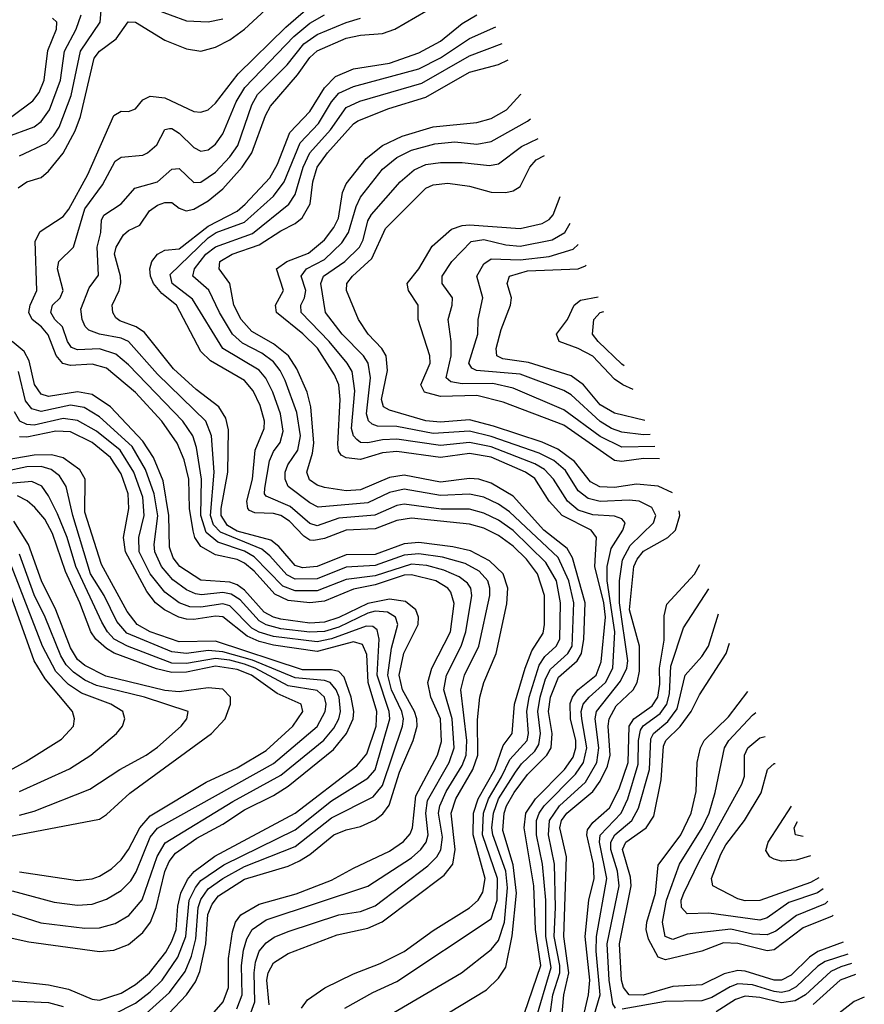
# Model space of a CAD drawing. Header units: inches. Extents: x 990535 to 1117859, y 769386 to 892122.
# Tile 1015 of 1056: x 1097030 to 1099358, y 840383 to 843096. Entities that reach past the tile are written whole.
import ezdxf

# ---------------------------------------------------------------- set-up
doc = ezdxf.new("R2010")
doc.units = ezdxf.units.IN
doc.header["$MEASUREMENT"] = 0
doc.layers.add('B0894', color=7, linetype='Continuous')

msp = doc.modelspace()

# ---------------------------------------------------------------- linework, layer by layer
at = {"layer": 'B0894', "color": 5}
for points, elevation in [([(1097026.5, 842633.5), (1097050, 842649.3), (1097090, 842661.8), (1097110, 842678.9), (1097150, 842728.8), (1097183, 842790), (1097198.4, 842830), (1097236.1, 842990), (1097250, 843009.3), (1097295.9, 843044.1), (1097329, 843091), (1097350, 843089.6), (1097430, 843040.5), (1097490, 843016.2), (1097530, 843009.7), (1097570, 843020.4), (1097610, 843041), (1097650, 843070.1), (1097743.1, 843156.9)], 4020), ([(1097310, 843160.7), (1097490, 843093.5), (1097550, 843090.5), (1097590, 843098.8)], 4040), ([(1097030, 842721.3), (1097104.2, 842755.8), (1097124, 842776), (1097139.4, 842800.6), (1097172.4, 842887.6), (1097197.7, 843010), (1097252.3, 843090), (1097256.4, 843143.6)], 4040), ([(1097510, 840297.2), (1097591.2, 840390), (1097606, 840430), (1097606.2, 840510), (1097617.3, 840582.7), (1097625.6, 840610), (1097640.1, 840630), (1097690, 840659.2), (1097792.1, 840687.9), (1097890, 840725.1), (1097950, 840758.8), (1098050, 840805.1), (1098087.8, 840832.2), (1098106.5, 840853.5), (1098113.4, 840870), (1098122.1, 840957.9), (1098182.2, 841070), (1098192.7, 841107.3), (1098189.8, 841170), (1098163.4, 841230), (1098155.2, 841270), (1098166.3, 841310), (1098217.8, 841410), (1098228.1, 841488.1), (1098218.9, 841518.9), (1098210.1, 841530.1), (1098176.9, 841550), (1098110, 841567.2), (1098090, 841565.6), (1098010, 841539.6), (1097950, 841527.1), (1097870, 841494.2), (1097830, 841490.1), (1097770, 841496.2), (1097733.8, 841513.8), (1097676.9, 841576.9), (1097650, 841598.9), (1097630, 841608.8), (1097570, 841622.2), (1097530, 841644.8), (1097513.3, 841670), (1097508.4, 841688.4), (1097498.3, 841750), (1097496.7, 841830), (1097483.7, 841883.7), (1097464.8, 841930), (1097422.4, 841990), (1097350, 842069.4), (1097270, 842136.1), (1097230, 842147.4), (1097170, 842143.4), (1097149.2, 842149.1), (1097131.3, 842171.3), (1097108.5, 842228.5), (1097090.5, 842250), (1097064.8, 842270), (1097055.5, 842290), (1097059.4, 842310), (1097077.3, 842350), (1097073.4, 842486.6), (1097086.9, 842513.1), (1097150, 842554.6), (1097165.7, 842574.3), (1097218.5, 842670), (1097290, 842832.7), (1097310, 842844.8), (1097330, 842843.8), (1097349.5, 842850.5), (1097370, 842875.6), (1097390, 842885.7), (1097430, 842880.9), (1097510, 842843.5), (1097530, 842841.2), (1097550, 842847.7), (1097570, 842866), (1097632.8, 842947.2), (1097764.1, 843075.9), (1097839, 843141)], 3980), ([(1096990, 842771.5), (1097070, 842800.8), (1097090, 842816.2), (1097112.1, 842847.9), (1097142.8, 842930), (1097154, 843010), (1097185.8, 843070), (1097199.8, 843110)], 4060), ([(1097008.6, 842830), (1097067, 842873), (1097083.7, 842896.3), (1097098.3, 842930), (1097108.2, 843011.8), (1097131.7, 843070), (1097132.4, 843090), (1097120.9, 843100.9)], 4080), ([(1097628.6, 840371.4), (1097643.2, 840410), (1097642, 840490), (1097647.1, 840532.9), (1097656.1, 840563.9), (1097671.1, 840590), (1097710, 840616.2), (1097990, 840709), (1098110, 840787.2), (1098135.9, 840810), (1098150.7, 840830), (1098156.6, 840850), (1098149.8, 840910), (1098154.6, 840945.4), (1098214.4, 841050), (1098228.1, 841090), (1098222, 841170), (1098199.2, 841250), (1098206.7, 841290), (1098246.9, 841370), (1098259.9, 841410), (1098276.2, 841510), (1098273.3, 841530), (1098264.1, 841544.1), (1098241.5, 841561.5), (1098199.4, 841579.4), (1098152.3, 841592.3), (1098110, 841596.1), (1098010, 841564.2), (1097930, 841554.2), (1097850, 841522.3), (1097790, 841522.8), (1097755.4, 841535.4), (1097676.3, 841616.3), (1097650, 841632), (1097576.6, 841656.6), (1097543.9, 841683.9), (1097529.3, 841730.7), (1097531.9, 841830), (1097517.4, 841917.4), (1097507.7, 841950), (1097479.6, 841990), (1097330, 842145.3), (1097295.3, 842175.3), (1097250, 842189.1), (1097190, 842186.7), (1097173.3, 842193.3), (1097161.8, 842210), (1097148.2, 842250), (1097127.3, 842270), (1097116.3, 842290), (1097121, 842310), (1097142.1, 842330), (1097150.6, 842350), (1097134.3, 842410), (1097138.4, 842430), (1097178.8, 842470), (1097210, 842575.3), (1097258.2, 842641.8), (1097293.6, 842706.4), (1097310, 842717.9), (1097370, 842722.9), (1097382.8, 842730), (1097408, 842752), (1097430, 842793.8), (1097443.3, 842796.7), (1097450, 842797), (1097470, 842783.7), (1097510, 842744.7), (1097530, 842734.1), (1097550, 842737.5), (1097570, 842753.2), (1097590, 842781.9), (1097627.1, 842870), (1097651, 842910), (1097785.9, 843050), (1097830, 843087.1), (1097870, 843110.3)], 3960), ([(1097663.5, 840350), (1097678.7, 840390), (1097676.2, 840470), (1097680.1, 840499.9), (1097690.5, 840529.5), (1097710, 840553), (1097731.7, 840568.3), (1097770, 840584.1), (1097910, 840630.3), (1097970, 840639.2), (1098010, 840655), (1098154.8, 840765.2), (1098179.6, 840790), (1098191.1, 840808.9), (1098195.8, 840844.2), (1098185, 840910), (1098187.9, 840930), (1098205.4, 840970), (1098250, 841041), (1098260.5, 841070), (1098262.8, 841110), (1098246.3, 841250), (1098256.3, 841290), (1098295.7, 841370), (1098325.8, 841510), (1098326.4, 841530), (1098320.5, 841550), (1098297, 841577), (1098257.9, 841597.9), (1098195.6, 841615.6), (1098130, 841624.5), (1098090, 841620.9), (1098010, 841592.2), (1097930, 841588.1), (1097850, 841555.4), (1097790, 841555.1), (1097766.9, 841566.9), (1097719.5, 841619.5), (1097697.5, 841637.5), (1097584.2, 841684.2), (1097564.9, 841704.9), (1097556.2, 841730), (1097566.8, 841850), (1097558.8, 841950), (1097543.6, 841990), (1097410, 842119.5), (1097330, 842209.3), (1097310, 842218.6), (1097250.2, 842230.2), (1097221.4, 842241.4), (1097211, 842251), (1097202.4, 842270), (1097198.8, 842298.9), (1097222, 842358), (1097247.4, 842392.6), (1097243.7, 842470), (1097253.6, 842510), (1097255.7, 842544.3), (1097262.5, 842557.5), (1097310, 842588.7), (1097347.8, 842632.3), (1097410, 842649.7), (1097450, 842684.5), (1097470, 842686), (1097510, 842647.9), (1097530, 842648.6), (1097570, 842676.3), (1097610, 842718.8), (1097631.2, 842750), (1097670, 842862), (1097686.2, 842890), (1097767.6, 842972.4), (1097813.8, 843030), (1097850, 843055.9), (1097930, 843088.9), (1097970, 843100.5)], 3940), ([(1097717.7, 840382.3), (1097711.7, 840450), (1097715.5, 840470), (1097730, 840497.3), (1097770, 840523.3), (1097904.9, 840575.1), (1097990, 840593.5), (1098029.1, 840610.9), (1098200.3, 840739.7), (1098224.3, 840770), (1098230.3, 840809.7), (1098219.7, 840910), (1098232.8, 840950), (1098279.5, 841030), (1098293, 841070), (1098292.3, 841167.7), (1098298.9, 841230), (1098309.9, 841269.9), (1098343.6, 841350), (1098372.9, 841487.1), (1098375.4, 841530), (1098363, 841570), (1098325.5, 841605.5), (1098272.6, 841632.6), (1098223.7, 841643.7), (1098130, 841655.6), (1098090, 841652.2), (1098010, 841622.8), (1097930, 841621.5), (1097850, 841589.8), (1097810, 841585.8), (1097790, 841592.7), (1097744.6, 841644.6), (1097722.1, 841662.1), (1097630, 841686.9), (1097602.7, 841702.7), (1097586.1, 841730), (1097585.9, 841750), (1097603.6, 841850), (1097605.9, 841965.9), (1097598.4, 841998.4), (1097579, 842030), (1097517.1, 842077.1), (1097454.2, 842134.2), (1097374.3, 842234.3), (1097351.4, 842250), (1097306.3, 842266.3), (1097295.2, 842275.2), (1097286.7, 842290), (1097284.9, 842310), (1097304.5, 842350), (1097308.9, 842371.1), (1097307.9, 842390), (1097291.8, 842450), (1097296.3, 842470), (1097316.8, 842503.2), (1097330, 842515.3), (1097361.4, 842530), (1097387.7, 842570), (1097410, 842585.7), (1097430, 842593.1), (1097450, 842592.4), (1097470, 842577.4), (1097489.1, 842570), (1097510, 842574.4), (1097550, 842597.6), (1097589.9, 842630), (1097643.3, 842690), (1097670.6, 842729.4), (1097707.6, 842832.4), (1097721.4, 842858.6), (1097795.9, 842944.1), (1097830, 842991.9), (1097850, 843010.5), (1097930, 843045.2), (1097970, 843053.7), (1098030, 843058.6), (1098064.7, 843070), (1098150, 843120.3)], 3920), ([(1097807, 840373), (1097823.9, 840396.1), (1097871.6, 840428.4), (1097950, 840467.8), (1098023.8, 840496.2), (1098090, 840528.5), (1098170, 840587.2), (1098270.4, 840649.6), (1098293.6, 840670), (1098307.2, 840692.8), (1098313.6, 840730), (1098279.8, 840850), (1098280.9, 840910), (1098294.3, 840950), (1098339.8, 841030), (1098363.2, 841096.8), (1098387.6, 841130), (1098394.1, 841210), (1098423.1, 841310), (1098442.3, 841357.7), (1098473.5, 841406.5), (1098477.2, 841430), (1098477.1, 841510), (1098457.9, 841570), (1098427.5, 841610), (1098390, 841646), (1098350, 841675.4), (1098310, 841695.6), (1098270, 841706.7), (1098110, 841723.4), (1098070, 841716.2), (1098010, 841693.2), (1097930, 841689.6), (1097870, 841666.9), (1097841.5, 841661.5), (1097830, 841662.6), (1097813.1, 841673.1), (1097774.4, 841714.4), (1097750, 841730), (1097730, 841735.5), (1097678.1, 841738.1), (1097664.1, 841744.1), (1097659, 841750), (1097656.2, 841770), (1097672.1, 841830), (1097679.5, 841910), (1097704.3, 841970), (1097704.9, 841990), (1097693.2, 842033.2), (1097673.6, 842073.6), (1097650, 842101.9), (1097556.4, 842156.4), (1097530, 842182.3), (1097462.8, 842310), (1097422.1, 842342.1), (1097399.6, 842370), (1097391.2, 842390), (1097389.2, 842410), (1097394.5, 842430), (1097410, 842450.3), (1097430, 842461.6), (1097470, 842464.7), (1097550, 842527.3), (1097630, 842568.6), (1097651.7, 842588.3), (1097719.4, 842660.6), (1097741.3, 842698.7), (1097774.8, 842785.2), (1097830, 842843.8), (1097870.9, 842909.1), (1097900.4, 842939.6), (1097950, 842960.9), (1098050, 842976.5), (1098130, 843005.2), (1098190, 843037.5), (1098250, 843085.6), (1098290, 843109.8)], 3880), ([(1097926.9, 840373.1), (1098003.8, 840416.2), (1098070, 840446.7), (1098330, 840619.2), (1098345.9, 840670), (1098346.9, 840730), (1098306.1, 840850), (1098308.6, 840910), (1098322.2, 840950), (1098358.5, 841010), (1098381.6, 841058.4), (1098428.6, 841110), (1098432.5, 841130), (1098427.9, 841190), (1098434.4, 841230), (1098461.8, 841318.2), (1098478.1, 841341.9), (1098508.7, 841370), (1098518.8, 841390), (1098520.5, 841490), (1098509.4, 841550), (1098480.4, 841600.4), (1098390, 841688.9), (1098350, 841717.2), (1098310, 841736.8), (1098270, 841747.3), (1098192.4, 841747.6), (1098090, 841761.7), (1098070, 841757.5), (1098009.1, 841730.9), (1097910, 841722.8), (1097850, 841702.2), (1097830, 841708), (1097775.5, 841755.5), (1097710, 841783.5), (1097705.5, 841790), (1097705.6, 841805.6), (1097718.7, 841881.3), (1097730, 841907.1), (1097748.1, 841931.9), (1097756.9, 841963.1), (1097749.5, 842010), (1097728.2, 842070), (1097708.6, 842108.6), (1097690.3, 842130.3), (1097589.9, 842190), (1097506.4, 842326.4), (1097450.2, 842370), (1097445.4, 842394.6), (1097550, 842495.8), (1097572.3, 842510), (1097650, 842538.9), (1097729.9, 842610), (1097759.6, 842650), (1097803.2, 842756.8), (1097853.9, 842810), (1097890, 842870.1), (1097910, 842893.8), (1097950, 842912.7), (1098130, 842961.3), (1098190, 842991.8), (1098270, 843045), (1098342.3, 843076.8)], 3860), ([(1097950, 840296), (1098247.9, 840470), (1098330, 840534.2), (1098350, 840558.9), (1098366.4, 840610), (1098375.2, 840704.8), (1098370, 840750.4), (1098334, 840850), (1098331.6, 840870), (1098336.5, 840910), (1098350.4, 840950), (1098396.6, 841023.4), (1098413.7, 841046.3), (1098450, 841081), (1098461, 841099), (1098465.9, 841130), (1098458.6, 841190), (1098464.9, 841230), (1098479.9, 841280.1), (1098493, 841307), (1098541.3, 841350), (1098553.3, 841370), (1098557.6, 841490), (1098544.2, 841550), (1098514.3, 841614.3), (1098380.5, 841740.5), (1098350, 841761.7), (1098310, 841780.8), (1098270, 841789.5), (1098190, 841785.6), (1098090, 841802.7), (1098050, 841793.8), (1097990, 841765.2), (1097853.3, 841753.3), (1097830, 841764.9), (1097770.3, 841810), (1097761.9, 841830), (1097762.3, 841850), (1097769.6, 841870), (1097796.8, 841910), (1097804.1, 841950), (1097794, 842014), (1097762.2, 842102.2), (1097748.6, 842130), (1097730, 842153.7), (1097697.8, 842177.8), (1097644.8, 842204.8), (1097617.3, 842230), (1097580.8, 842290), (1097551.6, 842351.6), (1097507.6, 842390), (1097512.3, 842410), (1097543.8, 842450), (1097570, 842470.7), (1097672.4, 842507.6), (1097772.3, 842587.7), (1097790, 842615), (1097811.6, 842690), (1097830, 842729.4), (1097887.4, 842792.7), (1097930, 842854.1), (1097968.2, 842871.8), (1098138.3, 842921.7), (1098270, 842996.6), (1098359.9, 843030.6)], 3840), ([(1098142.2, 840317.8), (1098316.7, 840423.3), (1098350, 840455.9), (1098370, 840486.1), (1098387.8, 840572.2), (1098399.8, 840690), (1098390, 840767.3), (1098362.2, 840862.2), (1098365.2, 840910), (1098371.7, 840930), (1098393.4, 840966.6), (1098430, 841016.3), (1098483.1, 841070), (1098494.8, 841090), (1098497.5, 841130), (1098487.5, 841190), (1098493.3, 841230), (1098515, 841285), (1098566.7, 841330), (1098578.4, 841350), (1098585.4, 841390), (1098589.2, 841490), (1098553.5, 841613.5), (1098539.3, 841639.3), (1098475.1, 841690), (1098390, 841783.6), (1098330, 841819.5), (1098295.8, 841830), (1098270, 841831.9), (1098190, 841822.2), (1098090, 841841.1), (1098050, 841835.4), (1097970, 841800.9), (1097930, 841798.3), (1097870, 841807), (1097850, 841814.2), (1097829, 841829), (1097821.8, 841850), (1097837.6, 841902.4), (1097840.6, 841930), (1097833.1, 842030), (1097822.6, 842070), (1097794.4, 842134.4), (1097771, 842170), (1097730, 842203.7), (1097670, 842237.4), (1097640.9, 842270), (1097620.9, 842310), (1097609.6, 842370), (1097580.3, 842410), (1097581.9, 842430), (1097615.8, 842450), (1097690, 842476.1), (1097750, 842515), (1097790, 842535), (1097809.2, 842550.8), (1097830.9, 842589.1), (1097838.2, 842650), (1097850.4, 842690), (1097879, 842730), (1097950, 842809.1), (1097962.3, 842817.7), (1098048.1, 842851.9), (1098150, 842883.4), (1098270, 842951.7), (1098350, 842973.3), (1098377, 842985.4)], 3820), ([(1098421.3, 840358.7), (1098466.4, 840490), (1098452, 840590), (1098447.5, 840710), (1098420.4, 840870), (1098424.9, 840910), (1098452.4, 840950), (1098531.6, 841030), (1098556.1, 841064), (1098563.1, 841090), (1098562.9, 841110), (1098548.3, 841170), (1098547.5, 841212.5), (1098553.5, 841230), (1098568.3, 841250), (1098619.3, 841290), (1098632.6, 841327.4), (1098644.6, 841450), (1098640.5, 841490), (1098615.7, 841590), (1098620.4, 841670), (1098605.8, 841690), (1098525.6, 841730), (1098489.7, 841770), (1098450, 841832.5), (1098424.5, 841850), (1098330, 841890.8), (1098270, 841900.8), (1098190, 841890.3), (1098070, 841906.9), (1098030, 841903.1), (1097970, 841884.5), (1097930, 841889.2), (1097916.8, 841896.8), (1097908.9, 841908.9), (1097906.8, 841926.8), (1097913.7, 842050), (1097910.3, 842090.3), (1097898.2, 842118.2), (1097851.1, 842191.1), (1097811.1, 842231.1), (1097738.4, 842290), (1097735.1, 842310), (1097757.1, 842350), (1097738.5, 842410), (1097766.8, 842430), (1097826.4, 842453.6), (1097870.2, 842490), (1097896.2, 842523.8), (1097908.7, 842550), (1097920.1, 842619.9), (1097930, 842644), (1097985.6, 842714.4), (1098030, 842749.8), (1098084.3, 842775.7), (1098170, 842801.3), (1098290, 842812.9), (1098330, 842824.2), (1098371.7, 842848.3), (1098410.8, 842890), (1098412.7, 842891.4)], 3780), ([(1098450, 840332.4), (1098494.7, 840485.3), (1098480, 840570), (1098480.2, 840670), (1098471, 840770), (1098455, 840850), (1098454.8, 840890), (1098461.6, 840910), (1098475.4, 840930), (1098562.6, 841017.4), (1098584.5, 841050), (1098593.5, 841090), (1098579.7, 841170), (1098578.2, 841190), (1098583.1, 841210), (1098599.4, 841230), (1098645, 841270), (1098665.4, 841310), (1098670.6, 841410), (1098649.8, 841550.2), (1098649.8, 841590), (1098660.8, 841639.2), (1098692.4, 841690), (1098699.4, 841710), (1098690, 841721), (1098670, 841728.4), (1098610, 841731.7), (1098570, 841745), (1098540.6, 841770), (1098501.6, 841830), (1098476.8, 841856.8), (1098450, 841872.7), (1098330, 841919.7), (1098270, 841931.4), (1098190, 841922.8), (1098070, 841940.3), (1098030, 841938.6), (1097990, 841930.4), (1097970, 841931.9), (1097959.3, 841939.4), (1097950, 841950), (1097945.3, 841970), (1097953.8, 842073.7), (1097946.9, 842126.9), (1097933.2, 842150), (1097882.9, 842210), (1097806.4, 842290), (1097804.9, 842310), (1097815.7, 842330), (1097819, 842350), (1097806.1, 842390), (1097820.8, 842410), (1097870, 842435.6), (1097918, 842482), (1097936.4, 842510), (1097957.9, 842582.1), (1097970, 842607.6), (1098030, 842684.2), (1098070, 842716.4), (1098110, 842737.1), (1098174.5, 842754.5), (1098230, 842759.7), (1098290, 842753.9), (1098330, 842760.9), (1098430, 842816.5), (1098438.5, 842823.2)], 3760), ([(1098491.2, 840348.8), (1098500.1, 840410), (1098519.2, 840470), (1098519.2, 840490), (1098503.3, 840570), (1098507, 840650), (1098504.5, 840770), (1098487.8, 840850), (1098490.8, 840890), (1098517.9, 840930), (1098590, 840995.5), (1098621.2, 841050), (1098626.4, 841090), (1098616.3, 841170), (1098620, 841190), (1098686.3, 841273.7), (1098703.4, 841310), (1098706.2, 841330), (1098683, 841490), (1098683.2, 841550), (1098691.5, 841608.5), (1098712.8, 841647.2), (1098777.5, 841710), (1098783.3, 841730), (1098772.6, 841752.6), (1098738, 841770), (1098710, 841772.8), (1098630, 841768.5), (1098597.3, 841777.3), (1098570, 841798.4), (1098534.2, 841854.2), (1098502.1, 841882.2), (1098462.1, 841902.1), (1098330, 841948.2), (1098270, 841962.3), (1098170, 841956.1), (1098070, 841975.3), (1098016.4, 841976.4), (1098001.9, 841981.9), (1097991.4, 841991.4), (1097986.5, 842010), (1097997.4, 842110), (1097990.8, 842150), (1097978.1, 842170), (1097919.3, 842230), (1097872.8, 842290), (1097860.4, 842370), (1097867.9, 842390), (1097926.1, 842430), (1097967, 842470), (1097976.7, 842490), (1097990, 842542.4), (1098000, 842560), (1098079.1, 842650), (1098117.2, 842682.8), (1098150, 842697), (1098190, 842703.2), (1098250, 842703.3), (1098324.9, 842695.1), (1098350, 842699.7), (1098413, 842747), (1098459.2, 842768.7)], 3740), ([(1098829.2, 841793.2), (1098790, 841810.8), (1098730, 841816.7), (1098670, 841807.3), (1098629.3, 841809.3), (1098603.4, 841823.4), (1098559.5, 841879.5), (1098513.3, 841913.3), (1098470, 841932.4), (1098336, 841976), (1098270, 841994), (1098190, 841987.8), (1098150, 841991.5), (1098050, 842020.8), (1098033.5, 842030), (1098027.3, 842050), (1098044.5, 842130), (1098040.4, 842170), (1098028.5, 842190), (1097991.1, 842230), (1097964.5, 842270), (1097931.3, 842350), (1097932.2, 842370), (1097947.8, 842390), (1098001.1, 842438.9), (1098038.8, 842521.2), (1098150, 842632.3), (1098170, 842641.7), (1098210, 842645.7), (1098270, 842638), (1098330, 842621.2), (1098370, 842620.5), (1098390, 842624.8), (1098410, 842636.9), (1098435.9, 842690), (1098454, 842710), (1098476.7, 842722.5)], 3720), ([(1098793.7, 841886.7), (1098750, 841887.7), (1098690, 841879.2), (1098670, 841881.4), (1098530, 841979), (1098362.7, 842042.7), (1098290, 842060.5), (1098190, 842058.6), (1098146.3, 842070), (1098136.3, 842090), (1098161.7, 842150), (1098160.3, 842170), (1098128.3, 842270), (1098129, 842310), (1098101.6, 842350), (1098098.7, 842370), (1098130, 842410), (1098167.4, 842472.6), (1098220.9, 842519.1), (1098250, 842529.6), (1098270, 842531.1), (1098410, 842520.7), (1098470, 842534.8), (1098490, 842546.1), (1098501, 842559), (1098519.8, 842609)], 3680), ([(1098780.9, 841920.5), (1098690, 841918.5), (1098630, 841948.1), (1098530, 842021.2), (1098390, 842080.9), (1098334.2, 842094.2), (1098250, 842092.8), (1098219, 842099), (1098206.1, 842110), (1098219.9, 842170), (1098219.9, 842210), (1098211.2, 842270), (1098222.6, 842310), (1098223.2, 842330), (1098194.8, 842370), (1098194.6, 842390), (1098221.2, 842430), (1098274.6, 842485.4), (1098310, 842491), (1098370, 842476.2), (1098410, 842472.4), (1098498.3, 842490), (1098532.6, 842510), (1098547.6, 842535.6)], 3660), ([(1098768.2, 841953.9), (1098750, 841952.2), (1098690, 841959.6), (1098661, 841970), (1098630, 841989.3), (1098550, 842063), (1098530, 842074.7), (1098410, 842120), (1098289.5, 842129.5), (1098276.3, 842136.3), (1098267.9, 842150), (1098293.3, 842230), (1098294.4, 842270), (1098306.5, 842330), (1098290.4, 842390), (1098310, 842424.1), (1098330, 842437.6), (1098410, 842434.6), (1098490, 842443.8), (1098555.4, 842464.6), (1098569.8, 842477.1)], 3640), ([(1098753.7, 841992.2), (1098670, 842012.5), (1098630, 842035.1), (1098583.8, 842090), (1098550, 842114.7), (1098432.3, 842152.3), (1098361.9, 842161.9), (1098345.3, 842170), (1098343.6, 842190), (1098357.5, 842242.5), (1098383.1, 842310), (1098386, 842330), (1098374, 842370), (1098380.5, 842390), (1098430, 842404.3), (1098570, 842410.1), (1098590, 842418.6), (1098591.4, 842420.1)], 3620), ([(1098721.3, 842077.6), (1098692.5, 842090), (1098670, 842105.6), (1098609.6, 842169.6), (1098570, 842190.4), (1098517.3, 842210), (1098509.9, 842230), (1098539.9, 842270), (1098558.8, 842310), (1098576.3, 842323.7), (1098624.4, 842333.2)], 3580), ([(1098696.6, 842142.9), (1098690, 842147.2), (1098624.7, 842210), (1098609.4, 842230), (1098612.4, 842270), (1098630.4, 842289.5), (1098639.9, 842292.3)], 3560), ([(1097441.6, 840358.4), (1097490.4, 840409.6), (1097515, 840445), (1097526.6, 840473.4), (1097543.4, 840550), (1097549.3, 840630.7), (1097560.5, 840659.5), (1097578.1, 840681.9), (1097650, 840728.2), (1097770, 840764.3), (1097801.3, 840778.7), (1097830, 840796), (1097896.6, 840850), (1097930, 840864.2), (1097970, 840873.4), (1098010, 840892.1), (1098031.3, 840908.7), (1098048.3, 840931.7), (1098077.1, 841022.9), (1098115, 841110), (1098125.5, 841150), (1098125.3, 841170), (1098118.5, 841190), (1098085.5, 841250), (1098076.3, 841290), (1098089.1, 841350.9), (1098128.6, 841430), (1098129.6, 841450), (1098122.1, 841470), (1098093.5, 841493.5), (1098050, 841499.8), (1097990, 841488.2), (1097910, 841449.3), (1097870, 841436.5), (1097830, 841433.9), (1097750, 841444.9), (1097730, 841450), (1097704.4, 841464.4), (1097650, 841525), (1097630, 841539.5), (1097610, 841546.2), (1097530, 841551.7), (1097471.7, 841590), (1097453.6, 841613.6), (1097443.1, 841643.1), (1097441.1, 841730), (1097425.6, 841825.6), (1097399.3, 841890), (1097370, 841935.5), (1097280.4, 842030), (1097230, 842063.7), (1097190, 842070.7), (1097110, 842057.9), (1097090, 842065), (1097071.6, 842091.6), (1097056.5, 842156.5), (1097042.6, 842182.6), (1097010, 842210.2)], 4020), ([(1097370, 840349.5), (1097443.6, 840416.4), (1097486.5, 840473.5), (1097503.8, 840516.2), (1097516.3, 840563.7), (1097521.9, 840650), (1097530, 840672.6), (1097550, 840701.3), (1097590.1, 840730.1), (1097650, 840762.7), (1097790, 840817.9), (1097890, 840897.2), (1098004.9, 840955.1), (1098030, 840986.7), (1098085.8, 841150), (1098088.1, 841170), (1098083.7, 841190), (1098055.4, 841250), (1098044.7, 841290), (1098055, 841365), (1098072.7, 841430), (1098066.2, 841450), (1098043.9, 841463.9), (1098010, 841466.5), (1097990, 841461.5), (1097910, 841423), (1097870, 841410.5), (1097830, 841408.7), (1097750, 841418.2), (1097710, 841429), (1097690, 841440.2), (1097638, 841498), (1097613.5, 841513.5), (1097590, 841517.8), (1097531.9, 841511.9), (1097514.6, 841514.6), (1097490, 841525.4), (1097452.8, 841552.8), (1097421.6, 841590), (1097403.3, 841630), (1097401.4, 841650), (1097411.1, 841729), (1097401.4, 841790), (1097377.1, 841857.1), (1097340.2, 841920.2), (1097250, 842002.3), (1097207.9, 842027.9), (1097170, 842034.1), (1097090, 842017.1), (1097064.1, 842024), (1097046.2, 842046.2), (1097027.4, 842127.4)], 4040), ([(1097290, 840356.3), (1097350, 840386.3), (1097390, 840417.4), (1097422.6, 840450), (1097466.5, 840513.5), (1097488.3, 840570), (1097497.8, 840670), (1097514.5, 840705.5), (1097530, 840724.5), (1097592.6, 840767.4), (1097790, 840864.2), (1097890, 840943.8), (1097990, 841006.4), (1098010.5, 841029.5), (1098050.3, 841170), (1098048.8, 841190), (1098015.9, 841290), (1098020.7, 841390), (1098015.5, 841415.5), (1098004, 841424), (1097985, 841425), (1097890, 841390.2), (1097850, 841382), (1097730, 841396.9), (1097690, 841408.4), (1097670, 841420.2), (1097610, 841481.2), (1097590, 841486.9), (1097530, 841477.8), (1097499.2, 841479.1), (1097469.9, 841490), (1097430, 841519.4), (1097390, 841569.6), (1097359.5, 841630), (1097358.3, 841670), (1097373, 841730), (1097370, 841781.2), (1097344.7, 841850), (1097307.1, 841910), (1097242.5, 841962.5), (1097190, 841992.3), (1097150, 841997.4), (1097070, 841979.3), (1097050, 841981.2), (1097031.2, 841990), (1097015.8, 842015.8)], 4060), ([(1097010, 840448.2), (1097110, 840437.2), (1097164.7, 840424.7), (1097230, 840397.5), (1097250, 840395.3), (1097310, 840414.1), (1097350, 840438.1), (1097388.1, 840470), (1097433, 840527), (1097450, 840557.4), (1097461.2, 840590), (1097466.5, 840653.5), (1097474.6, 840690), (1097492.6, 840727.4), (1097510.9, 840749.1), (1097568.1, 840791.9), (1097790, 840909.8), (1097959.4, 841040.6), (1097986.8, 841073.2), (1098012.4, 841150), (1098015, 841190), (1097990.8, 841270), (1097987.1, 841347.1), (1097975, 841375), (1097950, 841381.8), (1097850, 841355.4), (1097730, 841373.3), (1097690, 841383.3), (1097657.4, 841397.4), (1097590, 841451.5), (1097570, 841453.3), (1097510, 841443.4), (1097490, 841444.5), (1097468.6, 841450), (1097429.9, 841470), (1097404.9, 841490), (1097380.7, 841520.7), (1097321.9, 841630), (1097316.5, 841670), (1097331, 841750), (1097329.7, 841790), (1097310, 841845.5), (1097280.6, 841890), (1097230, 841931.5), (1097170, 841960.7), (1097130, 841962.8), (1097050, 841946.6), (1097030, 841946.9)], 4080), ([(1096930, 840583.1), (1097055.7, 840555.7), (1097250, 840529.1), (1097290, 840532.8), (1097330, 840548), (1097370, 840581.2), (1097391.2, 840610), (1097406.3, 840650), (1097430.7, 840749.3), (1097442.8, 840777.2), (1097459.7, 840800.3), (1097518.7, 840841.3), (1097590, 840880), (1097650, 840919.6), (1097730, 840958.6), (1097770, 840984.4), (1097894.9, 841085.1), (1097931.5, 841130), (1097949.8, 841170), (1097951.1, 841190), (1097943.8, 841230), (1097924.5, 841284.5), (1097910, 841300.7), (1097890, 841305.2), (1097810, 841305.3), (1097570, 841383.6), (1097470, 841382.2), (1097390.2, 841410.2), (1097354, 841430), (1097326.2, 841466.2), (1097255.5, 841595.5), (1097210, 841739.8), (1097210.5, 841830), (1097196, 841856), (1097150, 841889.2), (1097117.9, 841897.8), (1097070, 841896.4), (1096990, 841883)], 4120), ([(1096990, 840639.1), (1097088.3, 840608.3), (1097210, 840593.1), (1097250, 840593.7), (1097293.9, 840606.1), (1097331.6, 840628.4), (1097368.3, 840671.7), (1097409.1, 840790.9), (1097431.6, 840828.4), (1097617.9, 840942.1), (1097750, 841015.1), (1097868.5, 841111.5), (1097896, 841144), (1097910.4, 841170), (1097914.7, 841190), (1097910.5, 841230), (1097902.8, 841250), (1097886.1, 841270), (1097870, 841275.7), (1097790, 841283.3), (1097672.1, 841332.1), (1097590, 841354.7), (1097550, 841358.4), (1097489.8, 841349.8), (1097450, 841354.5), (1097326.1, 841406.1), (1097298.1, 841438.1), (1097263.2, 841510), (1097225.8, 841570), (1097176.8, 841730), (1097158.7, 841810), (1097139.7, 841839.7), (1097116.7, 841856.7), (1097090, 841865.3), (1097050, 841864), (1096990, 841851.1)], 4140), ([(1097010, 840696), (1097125, 840665), (1097190, 840656.4), (1097230, 840659.2), (1097270, 840672.7), (1097310, 840696.6), (1097336.4, 840723.6), (1097351.5, 840748.5), (1097390, 840844.1), (1097410, 840869.1), (1097730, 841046.8), (1097850, 841148.8), (1097872.7, 841190), (1097875.1, 841210), (1097870.8, 841230), (1097850, 841248), (1097770, 841261.2), (1097679.5, 841310), (1097650, 841320.7), (1097610, 841332.1), (1097570, 841336.6), (1097490, 841322.9), (1097450, 841323.8), (1097327.1, 841370), (1097290.5, 841390), (1097272, 841410), (1097256.4, 841436.4), (1097184.7, 841590), (1097161, 841670), (1097134.6, 841734.6), (1097110, 841784.2), (1097091.2, 841811.2), (1097063.6, 841823.6), (1096970, 841815.7)], 4160), ([(1097030, 840748.2), (1097190, 840724.4), (1097230, 840729.4), (1097250, 840736.7), (1097283.1, 840756.9), (1097310, 840781.5), (1097330, 840809.6), (1097361.7, 840870), (1097390, 840903), (1097544.2, 840995.8), (1097630, 841034.9), (1097710, 841082.5), (1097783.6, 841150), (1097811.1, 841190), (1097805.9, 841210), (1097739.7, 841239.7), (1097669.4, 841290), (1097630, 841306.1), (1097570, 841315.3), (1097490, 841298.7), (1097450, 841297.4), (1097407.7, 841307.7), (1097291, 841351), (1097270, 841363.4), (1097240.2, 841390), (1097226.1, 841410), (1097195.9, 841490), (1097156.3, 841576.3), (1097121, 841681), (1097099.9, 841719.9), (1097072.5, 841752.5), (1097050.6, 841770.6), (1097024.2, 841784.2)], 4180), ([(1098523.4, 840336.6), (1098530.1, 840409.9), (1098544.2, 840470), (1098529.7, 840570), (1098537.8, 840790), (1098518.6, 840870), (1098523.4, 840890), (1098538.5, 840910), (1098610, 840970), (1098630, 840998.1), (1098650, 841039.3), (1098657.6, 841070), (1098651.8, 841150), (1098654.7, 841170), (1098674.6, 841205.4), (1098721.3, 841250), (1098732.6, 841270), (1098738.6, 841301.4), (1098738.2, 841370), (1098711.4, 841470), (1098723, 841590), (1098731.7, 841610), (1098750, 841632.1), (1098817.1, 841670), (1098837.6, 841690), (1098849.9, 841730), (1098848.1, 841743.3)], 3720), ([(1096995, 840845), (1097250, 840893.6), (1097270, 840906.5), (1097334.4, 840965.6), (1097559.2, 841130), (1097596.9, 841170), (1097611.8, 841210), (1097611, 841230), (1097590, 841252.1), (1097550, 841255.5), (1097470, 841244.3), (1097430, 841248.5), (1097268, 841288), (1097210, 841317.2), (1097190, 841333.4), (1097170, 841365.5), (1097130.2, 841470.2), (1097090.6, 841550), (1097055, 841650), (1097014.3, 841714.3)], 4220), ([(1097030, 840904.8), (1097070, 840915.6), (1097223.7, 840976.3), (1097306, 841030), (1097379.2, 841070), (1097410, 841091.6), (1097475, 841150), (1097491.3, 841170), (1097494.7, 841190), (1097374.7, 841230), (1097242.3, 841262.3), (1097210, 841277), (1097178.6, 841298.6), (1097158.8, 841318.8), (1097144, 841344), (1097100.7, 841450), (1097070, 841511.9), (1097030, 841623.4)], 4240), ([(1097030, 840969.4), (1097167.5, 841032.5), (1097226.4, 841070), (1097297, 841130), (1097313.3, 841150), (1097320.3, 841170), (1097315, 841190), (1097281.6, 841210), (1097200.7, 841240.7), (1097164.7, 841264.7), (1097130, 841300.1), (1097092.8, 841370), (1097002.8, 841602.8)], 4260), ([(1098584.4, 840350), (1098598.4, 840410), (1098602, 840450), (1098588.8, 840570), (1098598.9, 840670), (1098613.4, 840730), (1098611.5, 840770), (1098593.1, 840850), (1098595.7, 840864.3), (1098610, 840884.5), (1098655.6, 840924.4), (1098682.8, 840977.2), (1098707.5, 841050), (1098710, 841150.1), (1098722.8, 841170), (1098773.8, 841206.2), (1098789.4, 841230), (1098794.7, 841265.3), (1098793.5, 841310), (1098806.9, 841386.9), (1098806.2, 841453.8), (1098814.3, 841485.7), (1098890, 841568.9), (1098904.5, 841595)], 3680), ([(1096995.6, 841024.4), (1097047.7, 841052.3), (1097145.6, 841114.4), (1097178.3, 841150), (1097181.9, 841170), (1097176.2, 841190), (1097100.2, 841280.2), (1097070, 841330), (1096991.2, 841551.2)], 4280), ([(1098612.3, 840350), (1098630.6, 840410), (1098619.2, 840530), (1098619.8, 840570), (1098648.3, 840730), (1098628.3, 840830), (1098630.3, 840849.7), (1098687.7, 840910), (1098706.5, 840950), (1098735, 841045), (1098736, 841110), (1098741.6, 841138.5), (1098749.1, 841150.9), (1098795.3, 841184.7), (1098814.2, 841210), (1098821.4, 841238.6), (1098824.5, 841315.5), (1098859.4, 841420.6), (1098930, 841528.2)], 3660), ([(1098672.5, 840372.5), (1098664.8, 840384.8), (1098655.4, 840450), (1098649.5, 840550), (1098682.1, 840710), (1098677.5, 840750), (1098659.6, 840810), (1098659.4, 840830), (1098670.9, 840850), (1098717, 840890), (1098736.2, 840923.8), (1098765.7, 841030), (1098770, 841115.1), (1098777.5, 841130), (1098817, 841163), (1098842.8, 841197.2), (1098864.6, 841290), (1098910, 841341.7), (1098928.4, 841370), (1098956.3, 841458.9)], 3640), ([(1099300.1, 840555.1), (1099230, 840529.4), (1099206.9, 840513.1), (1099156.5, 840463.5), (1099130, 840450), (1099110, 840449.6), (1099030, 840474.8), (1099010, 840476.8), (1098972.2, 840467.8), (1098910, 840436.9), (1098830, 840432.9), (1098748.9, 840408.9), (1098710, 840409.1), (1098694.3, 840430), (1098689.2, 840450), (1098683.2, 840550), (1098716, 840710), (1098713.5, 840733.5), (1098691.9, 840810), (1098700.5, 840830), (1098756.5, 840870), (1098777.8, 840902.2), (1098797.9, 841002.1), (1098805, 841095), (1098811.6, 841110), (1098850.8, 841149.2), (1098881, 841190), (1098904.2, 841235.8), (1098977.4, 841350), (1098986.8, 841378.9)], 3620), ([(1099272.1, 840628.9), (1099270, 840626.5), (1099190, 840594), (1099110, 840533.5), (1099090, 840530.6), (1099010, 840550.9), (1098970, 840553), (1098910, 840530.2), (1098810, 840506.3), (1098790, 840513.2), (1098763.3, 840563.3), (1098757.4, 840590), (1098758.9, 840610), (1098782.5, 840690), (1098790, 840766.5), (1098852.7, 840850), (1098880.8, 840910), (1098894.5, 840970), (1098897.4, 841050), (1098906.4, 841090), (1098916.9, 841110), (1098984.1, 841175.9), (1099037.4, 841245.8)], 3580), ([(1099257.5, 840667.2), (1099250, 840660.4), (1099171.7, 840628.3), (1099114.7, 840585.3), (1099090, 840574.9), (1099050, 840576.9), (1098990, 840590.5), (1098870, 840576.6), (1098830, 840562), (1098809.6, 840570), (1098801.6, 840610), (1098812.8, 840670), (1098848.6, 840770), (1098911.3, 840870), (1098930.4, 840910), (1098947.2, 840967.2), (1098972.4, 841090), (1098984.4, 841110), (1099050, 841179.7), (1099059.5, 841187.6)], 3560), ([(1099244.5, 840701.4), (1099229, 840691), (1099150, 840663.5), (1099090, 840621.9), (1099070, 840615.3), (1098930, 840634.6), (1098870, 840632.8), (1098854.5, 840650), (1098853.7, 840670), (1098860.7, 840690), (1098903, 840777), (1099020.8, 840990), (1099028.2, 841011.8), (1099028.1, 841070), (1099037.1, 841090), (1099070, 841117.8), (1099084.7, 841121.4)], 3540), ([(1099232.9, 840732), (1099210, 840719.2), (1099070, 840669.1), (1099030, 840668.7), (1099010, 840673.9), (1098940.5, 840710), (1098936.8, 840730), (1098962.6, 840797.4), (1098976.9, 840823.1), (1099028.2, 840890), (1099074.2, 840965.8), (1099091.7, 841030), (1099110, 841046.7), (1099112.9, 841047.3)], 3520), ([(1099209.7, 840793), (1099170, 840781), (1099130, 840777.9), (1099110, 840783.6), (1099098.1, 840790), (1099086.8, 840806.8), (1099092.9, 840830), (1099157.8, 840929.3)], 3480), ([(1099189.7, 840845.6), (1099168.9, 840850), (1099164.6, 840870), (1099173.7, 840887.4)], 3460), ([(1099313, 840521.5), (1099250, 840501.6), (1099230, 840488.4), (1099170, 840431.2), (1099150, 840420.2), (1099130, 840416.4), (1099110, 840418.8), (1099050, 840437.5), (1099010, 840439.4), (1098988.2, 840431.8), (1098938.2, 840401.8), (1098910, 840393.2), (1098810, 840390.9), (1098690.4, 840370.4)], 3640), ([(1099322.6, 840496.2), (1099293.1, 840486.9), (1099266.2, 840473.8), (1099196.4, 840410), (1099167.4, 840392.6), (1099130, 840387.3), (1099070, 840402.2), (1099030, 840405.5), (1099002.9, 840397.1), (1098950, 840363.1)], 3660), ([(1099334.1, 840465.9), (1099291.5, 840450), (1099216.9, 840383.1)], 3680), ([(1096990, 840393.7), (1097110, 840388.8), (1097150, 840377.7)], 4060), ([(1099358.2, 840402.7), (1099330, 840390.9), (1099239.5, 840320.5)], 3720)]:
    msp.add_lwpolyline(points, dxfattribs=dict(at, elevation=elevation))

doc.saveas('drawing.dxf')
